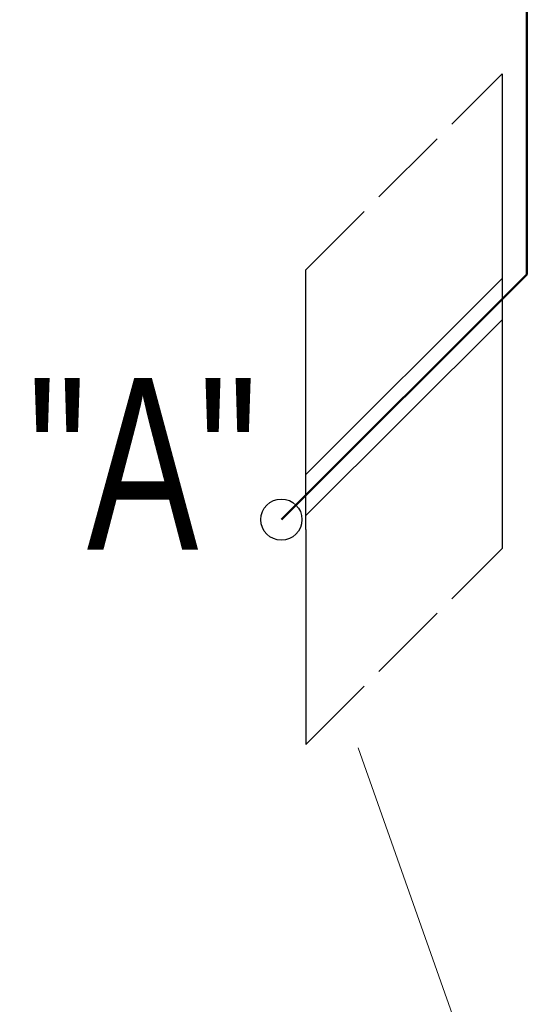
# Model space of a CAD drawing. Extents: x 33706 to 249013, y -74890 to 17912.
# Tile 285 of 288: x 185651 to 185726, y -36945 to -36802. Entities that reach past the tile are written whole.
import ezdxf

# ---------------------------------------------------------------- set-up
doc = ezdxf.new("R2010")
doc.units = 0
doc.header["$MEASUREMENT"] = 0
doc.linetypes.add('ACAD_ISO02W100', pattern=[15, 12, -3])
doc.linetypes.add('ACAD_ISO03W100', pattern=[30, 12, -18])
for name, color, linetype, lineweight in [('inst-gaz-rury', 50, 'Continuous', 50), ('URZADZANIA', 3, 'Continuous', 15), ('urzadzenia', 6, 'Continuous', 15), ('WYMIARKI', 250, 'Continuous', 13)]:
    doc.layers.add(name, color=color, linetype=linetype, lineweight=lineweight)
doc.layers.add('wymiary', color=2, linetype='Continuous')
doc.styles.add('WYMIAR', font='simplex.shx', dxfattribs={"width": 0.85, "height": 30})

msp = doc.modelspace()

# ---------------------------------------------------------------- linework, layer by layer
at = {"linetype": 'ACAD_ISO02W100'}
for p, q in [((185693.06, -36838.35), (185721.6, -36809.82)), ((185693.06, -36907.48), (185721.6, -36878.94))]:
    msp.add_line(p, q, dxfattribs=at)
at = {"linetype": 'Continuous'}
for p, q in [((185721.6, -36809.82), (185721.6, -36878.94)), ((185693.06, -36876.16), (185693.06, -36838.35)), ((185693.06, -36876.16), (185693.06, -36907.48))]:
    msp.add_line(p, q, dxfattribs=at)
at = {"layer": 'inst-gaz-rury', "ltscale": 50}
msp.add_line((185725.19, -36839.03), (185725.19, -36799.03), dxfattribs=at)
at = {"layer": 'inst-gaz-rury', "ltscale": 0.2}
msp.add_line((185689.48, -36874.74), (185725.19, -36839.03), dxfattribs=at)
at = {"layer": 'urzadzenia', "linetype": 'Continuous'}
for p, q in [((185693.06, -36868.16), (185721.6, -36839.62)), ((185721.6, -36845.62), (185693.06, -36874.16))]:
    msp.add_line(p, q, dxfattribs=at)
at = {"layer": 'WYMIARKI', "linetype": 'Continuous'}
msp.add_line((185725.56, -36978.52), (185700.66, -36907.96), dxfattribs=at)
at = {"layer": 'wymiary', "linetype": 'Continuous'}
msp.add_circle((185689.48, -36874.74), 3, dxfattribs=at)
msp.add_circle((185689.48, -36874.74), 3, dxfattribs=at)

# ---------------------------------------------------------------- texts
at = {"layer": 'URZADZANIA', "linetype": 'ACAD_ISO03W100', "ltscale": 500, "insert": (185686.04, -36854.13), "char_height": 25, "width": 533.2711, "attachment_point": 3, "style": 'WYMIAR'}
msp.add_mtext('{\\fArial Narrow|b0|i0|c238|p0;"A"}', dxfattribs=at)

doc.saveas('drawing.dxf')
